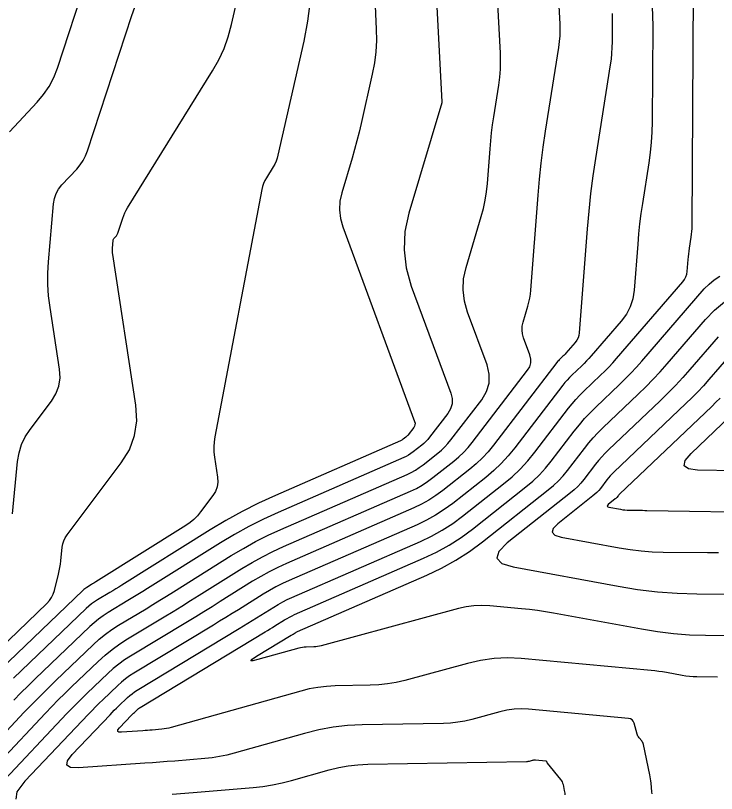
# Model space of a CAD drawing. Extents: x 1354696 to 1366163, y 660729 to 670380.
# Drawn here: x 1360846.1 to 1360905.9, y 664521.5 to 664587.9 of the extents above; entities that cross this region are included whole.
import ezdxf

# ---------------------------------------------------------------- set-up
doc = ezdxf.new("R2010")
doc.units = 0
doc.layers.add('R_Contours', color=7, linetype='Continuous')

msp = doc.modelspace()

# ---------------------------------------------------------------- linework, layer by layer
at = {"layer": 'R_Contours'}
for points in [[(1360845.53, 664577.954), (1360847.9, 664580.486), (1360848.452, 664581.143), (1360848.923, 664581.848), (1360849.314, 664582.6), (1360849.623, 664583.4), (1360854.575, 664598.562)], [(1360881.661, 664595.144), (1360882.421, 664580.517), (1360882.422, 664580.499), (1360882.423, 664580.48), (1360882.423, 664580.473), (1360882.422, 664580.465), (1360882.417, 664580.446), (1360882.414, 664580.435), (1360879.616, 664571.024), (1360879.278, 664569.459), (1360879.199, 664567.901), (1360879.378, 664566.352), (1360879.816, 664564.812), (1360883.188, 664555.665), (1360883.302, 664555.202), (1360883.296, 664554.758), (1360883.17, 664554.331), (1360882.924, 664553.923), (1360881.375, 664551.902), (1360881.226, 664551.72), (1360881.067, 664551.548), (1360880.898, 664551.387), (1360880.718, 664551.236), (1360879.977, 664550.651), (1360879.788, 664550.512), (1360879.592, 664550.385), (1360879.387, 664550.272), (1360879.175, 664550.171), (1360868.458, 664545.496), (1360867.195, 664544.918), (1360865.957, 664544.293), (1360864.743, 664543.623), (1360863.553, 664542.908), (1360857.321, 664539.003), (1360856.901, 664538.741), (1360856.481, 664538.482), (1360856.06, 664538.223), (1360855.638, 664537.967), (1360853.946, 664536.945), (1360853.531, 664536.679), (1360853.133, 664536.391), (1360852.752, 664536.081), (1360852.387, 664535.751), (1360847.737, 664531.298), (1360847.123, 664530.703), (1360846.516, 664530.1), (1360845.916, 664529.49)], [(1360842.173, 664531.452), (1360848.731, 664537.731), (1360848.953, 664537.974), (1360849.134, 664538.241), (1360849.275, 664538.531), (1360849.376, 664538.844), (1360849.721, 664540.228), (1360849.786, 664540.512), (1360849.841, 664540.797), (1360849.886, 664541.085), (1360849.92, 664541.374), (1360850.035, 664542.533), (1360850.083, 664542.816), (1360850.166, 664543.084), (1360850.287, 664543.338), (1360850.444, 664543.578), (1360855.069, 664549.716), (1360855.768, 664550.849), (1360856.208, 664552.047), (1360856.389, 664553.311), (1360856.311, 664554.64), (1360854.346, 664567.505), (1360854.33, 664567.637), (1360854.321, 664567.768), (1360854.321, 664567.9), (1360854.328, 664568.032), (1360854.386, 664568.7), (1360854.396, 664568.761), (1360854.415, 664568.817), (1360854.444, 664568.869), (1360854.482, 664568.917), (1360854.654, 664569.1), (1360854.694, 664569.148), (1360854.728, 664569.199), (1360854.756, 664569.254), (1360854.779, 664569.312), (1360855.199, 664570.598), (1360855.282, 664570.83), (1360855.379, 664571.055), (1360855.489, 664571.273), (1360855.612, 664571.486), (1360862.868, 664583.177), (1360863.396, 664584.111), (1360863.841, 664585.078), (1360864.203, 664586.08), (1360864.483, 664587.115), (1360865.438, 664591.325)], [(1360843.823, 664525.307), (1360846.767, 664528.413), (1360847.436, 664529.11), (1360848.113, 664529.798), (1360848.798, 664530.479), (1360849.491, 664531.151), (1360852.686, 664534.21), (1360853.192, 664534.669), (1360853.721, 664535.098), (1360854.273, 664535.497), (1360854.847, 664535.866), (1360857.191, 664537.282), (1360857.777, 664537.637), (1360858.361, 664537.995), (1360858.943, 664538.355), (1360859.524, 664538.718), (1360864.461, 664541.811), (1360865.488, 664542.429), (1360866.535, 664543.006), (1360867.604, 664543.545), (1360868.693, 664544.044), (1360879.458, 664548.74), (1360879.818, 664548.911), (1360880.166, 664549.104), (1360880.5, 664549.319), (1360880.821, 664549.556), (1360882.08, 664550.549), (1360882.385, 664550.805), (1360882.673, 664551.08), (1360882.944, 664551.371), (1360883.196, 664551.681), (1360885.828, 664555.115), (1360886.246, 664555.808), (1360886.46, 664556.533), (1360886.47, 664557.288), (1360886.276, 664558.075), (1360884.61, 664562.594), (1360884.344, 664563.533), (1360884.234, 664564.478), (1360884.283, 664565.427), (1360884.489, 664566.382), (1360885.785, 664570.741), (1360885.971, 664571.436), (1360886.121, 664572.139), (1360886.232, 664572.848), (1360886.306, 664573.564), (1360886.533, 664576.514), (1360886.592, 664577.197), (1360886.665, 664577.879), (1360886.751, 664578.559), (1360886.851, 664579.237), (1360887.279, 664581.948), (1360887.368, 664582.627), (1360887.422, 664583.308), (1360887.44, 664583.99), (1360887.422, 664584.674), (1360887.065, 664591.547)], [(1360876.623, 664591.404), (1360876.833, 664586.738), (1360876.844, 664585.768), (1360876.791, 664584.803), (1360876.673, 664583.845), (1360876.49, 664582.892), (1360875.537, 664578.69), (1360875.361, 664577.943), (1360875.173, 664577.199), (1360874.972, 664576.457), (1360874.759, 664575.719), (1360873.884, 664572.774), (1360873.725, 664572.04), (1360873.688, 664571.309), (1360873.772, 664570.583), (1360873.977, 664569.86), (1360880.1, 664553.255), (1360880.134, 664553.116), (1360880.132, 664552.982), (1360880.094, 664552.854), (1360880.02, 664552.731), (1360879.554, 664552.123), (1360879.509, 664552.068), (1360879.461, 664552.017), (1360879.41, 664551.968), (1360879.356, 664551.923), (1360879.133, 664551.747), (1360879.077, 664551.705), (1360879.017, 664551.667), (1360878.956, 664551.632), (1360878.892, 664551.602), (1360868.223, 664546.949), (1360866.787, 664546.29), (1360865.379, 664545.58), (1360863.997, 664544.818), (1360862.644, 664544.004), (1360855.117, 664539.288), (1360854.86, 664539.128), (1360854.602, 664538.968), (1360854.343, 664538.81), (1360854.084, 664538.652), (1360853.045, 664538.024), (1360852.79, 664537.861), (1360852.546, 664537.684), (1360852.311, 664537.494), (1360852.087, 664537.291), (1360845.882, 664531.349)], [(1360900.357, 664521.49), (1360900.335, 664521.67), (1360900.276, 664522.399), (1360900.259, 664522.581), (1360900.235, 664522.761), (1360900.206, 664522.941), (1360900.171, 664523.121), (1360899.621, 664525.695), (1360899.598, 664525.778), (1360899.566, 664525.857), (1360899.525, 664525.931), (1360899.474, 664526.001), (1360899.253, 664526.273), (1360899.201, 664526.342), (1360899.158, 664526.416), (1360899.122, 664526.494), (1360899.094, 664526.576), (1360898.825, 664527.515), (1360898.754, 664527.679), (1360898.65, 664527.8), (1360898.51, 664527.88), (1360898.336, 664527.919), (1360889.804, 664528.699), (1360889.19, 664528.727), (1360888.581, 664528.702), (1360887.977, 664528.621), (1360887.378, 664528.486), (1360884.991, 664527.836), (1360884.391, 664527.693), (1360883.786, 664527.587), (1360883.176, 664527.519), (1360882.56, 664527.489), (1360875.634, 664527.366), (1360874.385, 664527.304), (1360873.149, 664527.162), (1360871.924, 664526.941), (1360870.711, 664526.64), (1360864.699, 664524.946), (1360864.081, 664524.787), (1360863.456, 664524.659), (1360862.826, 664524.561), (1360862.191, 664524.494), (1360859.639, 664524.285), (1360859.001, 664524.234), (1360858.363, 664524.185), (1360857.724, 664524.137), (1360857.086, 664524.091), (1360851.427, 664523.694), (1360850.744, 664523.72), (1360850.426, 664523.918), (1360850.475, 664524.289), (1360850.889, 664524.833), (1360854.118, 664528.239), (1360854.298, 664528.426), (1360854.479, 664528.611), (1360854.664, 664528.794), (1360854.85, 664528.974), (1360855.599, 664529.692), (1360855.791, 664529.866), (1360855.991, 664530.028), (1360856.201, 664530.179), (1360856.418, 664530.319), (1360865.141, 664535.589), (1360865.512, 664535.815), (1360865.883, 664536.042), (1360866.253, 664536.271), (1360866.622, 664536.501), (1360868.097, 664537.425), (1360868.469, 664537.649), (1360868.849, 664537.859), (1360869.237, 664538.054), (1360869.632, 664538.235), (1360880.589, 664543.015), (1360881.543, 664543.467), (1360882.463, 664543.978), (1360883.347, 664544.548), (1360884.197, 664545.175), (1360887.693, 664547.933), (1360888.421, 664548.544), (1360889.106, 664549.197), (1360889.75, 664549.891), (1360890.351, 664550.627), (1360893.232, 664554.386), (1360893.538, 664554.77), (1360893.859, 664555.142), (1360894.194, 664555.5), (1360894.543, 664555.846), (1360895.969, 664557.202), (1360896.321, 664557.545), (1360896.665, 664557.897), (1360896.999, 664558.257), (1360897.326, 664558.625), (1360902.994, 664565.176), (1360903.139, 664565.372), (1360903.249, 664565.584), (1360903.322, 664565.811), (1360903.359, 664566.052), (1360903.436, 664567.061), (1360903.458, 664567.304), (1360903.483, 664567.546), (1360903.514, 664567.788), (1360903.55, 664568.029), (1360903.702, 664568.992), (1360903.735, 664569.233), (1360903.759, 664569.475), (1360903.775, 664569.718), (1360903.781, 664569.961), (1360903.895, 664589.926)], [(1360871.185, 664589.131), (1360870.972, 664587.406), (1360870.643, 664585.692), (1360868.438, 664575.969), (1360868.367, 664575.707), (1360868.275, 664575.453), (1360868.163, 664575.208), (1360868.029, 664574.972), (1360867.453, 664574.043), (1360867.32, 664573.807), (1360867.211, 664573.561), (1360867.125, 664573.306), (1360867.063, 664573.043), (1360863.056, 664551.94), (1360862.993, 664551.511), (1360862.967, 664551.081), (1360862.978, 664550.65), (1360863.025, 664550.219), (1360863.289, 664548.49), (1360863.314, 664548.069), (1360863.257, 664547.669), (1360863.118, 664547.29), (1360862.896, 664546.932), (1360861.847, 664545.539), (1360861.571, 664545.205), (1360861.268, 664544.901), (1360860.939, 664544.625), (1360860.583, 664544.379), (1360852.914, 664539.573), (1360852.818, 664539.514), (1360852.722, 664539.454), (1360852.626, 664539.396), (1360852.53, 664539.337), (1360852.144, 664539.104), (1360852.049, 664539.043), (1360851.958, 664538.977), (1360851.871, 664538.907), (1360851.788, 664538.831), (1360844.028, 664531.4)], [(1360844.675, 664524.224), (1360848.605, 664528.37), (1360849.151, 664528.939), (1360849.704, 664529.502), (1360850.264, 664530.057), (1360850.831, 664530.606), (1360853.11, 664532.789), (1360853.693, 664533.318), (1360854.303, 664533.812), (1360854.938, 664534.272), (1360855.6, 664534.697), (1360858.745, 664536.597), (1360859.494, 664537.051), (1360860.24, 664537.509), (1360860.985, 664537.969), (1360861.728, 664538.432), (1360865.37, 664540.715), (1360866.233, 664541.234), (1360867.114, 664541.719), (1360868.012, 664542.172), (1360868.927, 664542.592), (1360879.741, 664547.308), (1360880.25, 664547.55), (1360880.74, 664547.823), (1360881.212, 664548.126), (1360881.665, 664548.461), (1360883.441, 664549.862), (1360883.873, 664550.224), (1360884.279, 664550.611), (1360884.661, 664551.023), (1360885.017, 664551.46), (1360889.741, 664557.622), (1360889.925, 664557.928), (1360890.02, 664558.248), (1360890.024, 664558.581), (1360889.939, 664558.928), (1360889.401, 664560.388), (1360889.306, 664560.72), (1360889.268, 664561.054), (1360889.285, 664561.39), (1360889.357, 664561.728), (1360889.76, 664563.083), (1360889.852, 664563.423), (1360889.925, 664563.767), (1360889.98, 664564.115), (1360890.016, 664564.465), (1360890.636, 664572.556), (1360890.755, 664573.926), (1360890.901, 664575.292), (1360891.075, 664576.655), (1360891.275, 664578.015), (1360892.404, 664585.163), (1360892.469, 664585.664), (1360892.509, 664586.167), (1360892.522, 664586.67), (1360892.509, 664587.175), (1360892.404, 664589.198)], [(1360845.783, 664545.365), (1360846.23, 664549.849), (1360846.353, 664550.585), (1360846.571, 664551.284), (1360846.885, 664551.946), (1360847.294, 664552.57), (1360849.12, 664554.993), (1360849.505, 664555.617), (1360849.747, 664556.277), (1360849.847, 664556.972), (1360849.804, 664557.704), (1360848.996, 664562.99), (1360848.877, 664563.961), (1360848.816, 664564.935), (1360848.813, 664565.91), (1360848.868, 664566.887), (1360849.291, 664571.83), (1360849.366, 664572.278), (1360849.51, 664572.695), (1360849.723, 664573.081), (1360850.006, 664573.436), (1360851.277, 664574.793), (1360851.573, 664575.146), (1360851.826, 664575.523), (1360852.035, 664575.927), (1360852.201, 664576.356), (1360855.966, 664587.882), (1360856.226, 664588.605)], [(1360900.366, 664588.655), (1360900.416, 664587.007), (1360900.369, 664578.822), (1360900.348, 664577.945), (1360900.293, 664577.072), (1360900.206, 664576.201), (1360900.086, 664575.332), (1360899.538, 664571.865), (1360899.41, 664570.997), (1360899.3, 664570.127), (1360899.206, 664569.255), (1360899.13, 664568.381), (1360898.829, 664564.452), (1360898.718, 664563.726), (1360898.497, 664563.045), (1360898.169, 664562.409), (1360897.731, 664561.818), (1360895.164, 664558.851), (1360894.971, 664558.633), (1360894.772, 664558.42), (1360894.569, 664558.212), (1360894.36, 664558.008), (1360893.516, 664557.205), (1360893.309, 664557), (1360893.111, 664556.788), (1360892.921, 664556.568), (1360892.74, 664556.341), (1360888.659, 664551.017), (1360888.095, 664550.326), (1360887.491, 664549.674), (1360886.847, 664549.061), (1360886.164, 664548.488), (1360883.353, 664546.27), (1360882.635, 664545.741), (1360881.888, 664545.26), (1360881.112, 664544.828), (1360880.306, 664544.446), (1360869.397, 664539.687), (1360868.828, 664539.427), (1360868.271, 664539.146), (1360867.724, 664538.844), (1360867.188, 664538.522), (1360865.066, 664537.192), (1360864.535, 664536.861), (1360864.002, 664536.531), (1360863.468, 664536.204), (1360862.933, 664535.88), (1360856.146, 664531.778), (1360855.78, 664531.543), (1360855.428, 664531.289), (1360855.092, 664531.016), (1360854.77, 664530.724), (1360853.51, 664529.518), (1360853.197, 664529.215), (1360852.888, 664528.908), (1360852.582, 664528.597), (1360852.28, 664528.282), (1360846.855, 664522.56), (1360846.158, 664521.646), (1360846.077, 664521.022)], [(1360896.943, 664588.073), (1360896.958, 664587.587), (1360896.946, 664585.635), (1360896.934, 664585.148), (1360896.904, 664584.662), (1360896.856, 664584.178), (1360896.789, 664583.695), (1360895.527, 664575.701), (1360895.306, 664574.206), (1360895.116, 664572.708), (1360894.955, 664571.206), (1360894.824, 664569.7), (1360894.144, 664560.821), (1360894.109, 664560.595), (1360894.04, 664560.383), (1360893.938, 664560.185), (1360893.802, 664560.001), (1360893.002, 664559.077), (1360892.942, 664559.009), (1360892.88, 664558.943), (1360892.817, 664558.878), (1360892.752, 664558.815), (1360892.489, 664558.564), (1360892.425, 664558.501), (1360892.363, 664558.435), (1360892.304, 664558.366), (1360892.247, 664558.295), (1360886.838, 664551.238), (1360886.378, 664550.675), (1360885.885, 664550.143), (1360885.36, 664549.643), (1360884.803, 664549.175), (1360882.509, 664547.366), (1360881.924, 664546.933), (1360881.314, 664546.541), (1360880.681, 664546.189), (1360880.023, 664545.877), (1360869.162, 664541.14), (1360868.42, 664540.799), (1360867.692, 664540.433), (1360866.979, 664540.039), (1360866.279, 664539.618), (1360863.509, 664537.883), (1360862.816, 664537.45), (1360862.121, 664537.021), (1360861.424, 664536.594), (1360860.726, 664536.17), (1360855.873, 664533.238), (1360855.359, 664532.907), (1360854.865, 664532.551), (1360854.392, 664532.167), (1360853.94, 664531.757), (1360852.17, 664530.062), (1360851.731, 664529.636), (1360851.296, 664529.205), (1360850.867, 664528.768), (1360850.443, 664528.326), (1360844.689, 664522.257)], [(1360905.94, 664531.439), (1360904.17, 664531.459), (1360903.859, 664531.469), (1360903.549, 664531.492), (1360903.241, 664531.529), (1360902.934, 664531.579), (1360901.588, 664531.827), (1360901.261, 664531.883), (1360900.933, 664531.932), (1360900.605, 664531.974), (1360900.274, 664532.008), (1360889.196, 664533.02), (1360888.033, 664533.075), (1360886.879, 664533.026), (1360885.734, 664532.874), (1360884.598, 664532.618), (1360879.253, 664531.163), (1360878.528, 664530.989), (1360877.796, 664530.861), (1360877.058, 664530.779), (1360876.313, 664530.743), (1360873.321, 664530.69), (1360872.577, 664530.652), (1360871.839, 664530.568), (1360871.109, 664530.436), (1360870.385, 664530.257), (1360859.337, 664527.143), (1360859.14, 664527.092), (1360858.94, 664527.051), (1360858.739, 664527.02), (1360858.536, 664526.998), (1360857.72, 664526.932), (1360857.516, 664526.915), (1360857.312, 664526.899), (1360857.108, 664526.884), (1360856.904, 664526.87), (1360855.096, 664526.743), (1360854.877, 664526.751), (1360854.776, 664526.814), (1360854.791, 664526.933), (1360854.924, 664527.107), (1360855.956, 664528.195), (1360856.013, 664528.255), (1360856.071, 664528.314), (1360856.13, 664528.372), (1360856.19, 664528.43), (1360856.429, 664528.659), (1360856.49, 664528.715), (1360856.554, 664528.767), (1360856.621, 664528.815), (1360856.691, 664528.86), (1360867.348, 664535.299), (1360867.557, 664535.426), (1360867.765, 664535.553), (1360867.972, 664535.682), (1360868.179, 664535.811), (1360869.006, 664536.329), (1360869.215, 664536.454), (1360869.428, 664536.572), (1360869.645, 664536.681), (1360869.866, 664536.783), (1360880.872, 664541.583), (1360881.975, 664542.107), (1360883.037, 664542.697), (1360884.059, 664543.355), (1360885.041, 664544.08), (1360889.599, 664547.675), (1360890.188, 664548.17), (1360890.743, 664548.698), (1360891.264, 664549.26), (1360891.75, 664549.856), (1360893.725, 664552.432), (1360894.156, 664552.972), (1360894.607, 664553.495), (1360895.079, 664554), (1360895.571, 664554.486), (1360897.578, 664556.396), (1360898.073, 664556.879), (1360898.557, 664557.374), (1360899.028, 664557.88), (1360899.487, 664558.398), (1360904.817, 664564.558), (1360905.222, 664564.978), (1360905.667, 664565.344), (1360906.151, 664565.657)], [(1360912.782, 664534.905), (1360904.931, 664534.992), (1360903.554, 664535.036), (1360902.182, 664535.14), (1360900.815, 664535.302), (1360899.455, 664535.523), (1360891.935, 664536.911), (1360891.263, 664537.027), (1360890.588, 664537.128), (1360889.911, 664537.213), (1360889.231, 664537.283), (1360886.51, 664537.532), (1360885.833, 664537.564), (1360885.16, 664537.535), (1360884.493, 664537.446), (1360883.832, 664537.297), (1360872.135, 664534.113), (1360871.978, 664534.075), (1360871.819, 664534.048), (1360871.659, 664534.03), (1360871.498, 664534.022), (1360870.85, 664534.01), (1360870.688, 664534.002), (1360870.529, 664533.984), (1360870.37, 664533.956), (1360870.214, 664533.917), (1360866.731, 664532.935), (1360866.295, 664532.833), (1360866.129, 664532.847), (1360866.232, 664532.978), (1360866.605, 664533.226), (1360869.555, 664535.009), (1360869.601, 664535.037), (1360869.646, 664535.064), (1360869.691, 664535.092), (1360869.736, 664535.12), (1360869.915, 664535.232), (1360869.96, 664535.259), (1360870.006, 664535.285), (1360870.053, 664535.309), (1360870.101, 664535.331), (1360881.155, 664540.152), (1360882.406, 664540.746), (1360883.611, 664541.416), (1360884.771, 664542.162), (1360885.885, 664542.984), (1360891.505, 664547.417), (1360891.955, 664547.795), (1360892.379, 664548.199), (1360892.778, 664548.629), (1360893.15, 664549.085), (1360894.586, 664550.958), (1360894.953, 664551.419), (1360895.338, 664551.864), (1360895.74, 664552.294), (1360896.159, 664552.709), (1360899.186, 664555.59), (1360899.825, 664556.213), (1360900.449, 664556.851), (1360901.057, 664557.504), (1360901.649, 664558.172), (1360904.917, 664561.949), (1360905.694, 664562.753), (1360906.545, 664563.454)], [(1360905.997, 664560.473), (1360903.585, 664557.685), (1360902.974, 664556.996), (1360902.347, 664556.322), (1360901.704, 664555.664), (1360901.044, 664555.021), (1360896.632, 664550.822), (1360896.342, 664550.535), (1360896.064, 664550.238), (1360895.798, 664549.93), (1360895.543, 664549.611), (1360894.549, 664548.314), (1360894.292, 664547.998), (1360894.016, 664547.701), (1360893.722, 664547.421), (1360893.411, 664547.159), (1360888.009, 664542.899), (1360887.285, 664542.174), (1360887.128, 664541.591), (1360887.539, 664541.147), (1360888.517, 664540.844), (1360897.452, 664539.195), (1360899.127, 664538.923), (1360900.808, 664538.723), (1360902.496, 664538.596), (1360904.191, 664538.541), (1360913.763, 664538.436)], [(1360907.077, 664558.996), (1360905.211, 664556.84), (1360904.739, 664556.307), (1360904.254, 664555.786), (1360903.756, 664555.277), (1360903.246, 664554.779), (1360897.106, 664548.936), (1360896.945, 664548.777), (1360896.79, 664548.611), (1360896.642, 664548.44), (1360896.501, 664548.263), (1360895.949, 664547.542), (1360895.806, 664547.367), (1360895.653, 664547.202), (1360895.489, 664547.047), (1360895.316, 664546.901), (1360892.316, 664544.535), (1360891.914, 664544.132), (1360891.827, 664543.808), (1360892.055, 664543.562), (1360892.598, 664543.394), (1360897.561, 664542.478), (1360898.491, 664542.327), (1360899.425, 664542.216), (1360900.363, 664542.145), (1360901.304, 664542.114), (1360905.079, 664542.073), (1360906.022, 664542.062)], [(1360906.16, 664555.249), (1360905.808, 664554.889), (1360905.448, 664554.537), (1360897.579, 664547.05), (1360897.547, 664547.018), (1360897.516, 664546.985), (1360897.487, 664546.951), (1360897.458, 664546.915), (1360897.348, 664546.771), (1360897.32, 664546.736), (1360897.289, 664546.703), (1360897.256, 664546.672), (1360897.222, 664546.643), (1360896.623, 664546.171), (1360896.543, 664546.09), (1360896.525, 664546.026), (1360896.571, 664545.977), (1360896.679, 664545.943), (1360897.67, 664545.76), (1360897.856, 664545.73), (1360898.042, 664545.708), (1360898.229, 664545.694), (1360898.417, 664545.688), (1360899.171, 664545.679), (1360899.359, 664545.677), (1360899.548, 664545.675), (1360899.736, 664545.672), (1360899.925, 664545.669), (1360910.79, 664545.492)], [(1360910.78, 664548.995), (1360904.245, 664549.101), (1360903.453, 664549.203), (1360903.096, 664549.474), (1360903.175, 664549.915), (1360903.688, 664550.526), (1360907.649, 664554.296)], [(1360859.413, 664521.47), (1360860.486, 664521.553), (1360861.558, 664521.639), (1360866.325, 664522.029), (1360867.154, 664522.117), (1360867.976, 664522.245), (1360868.791, 664522.412), (1360869.599, 664522.619), (1360872.817, 664523.526), (1360873.625, 664523.726), (1360874.441, 664523.873), (1360875.265, 664523.968), (1360876.096, 664524.009), (1360889.655, 664524.251), (1360889.72, 664524.254), (1360889.783, 664524.261), (1360889.846, 664524.272), (1360889.909, 664524.287), (1360890.158, 664524.355), (1360890.22, 664524.369), (1360890.284, 664524.377), (1360890.347, 664524.38), (1360890.411, 664524.377), (1360891.301, 664524.295), (1360891.319, 664524.291), (1360891.334, 664524.283), (1360891.345, 664524.27), (1360891.352, 664524.253), (1360891.374, 664524.176), (1360891.381, 664524.158), (1360891.389, 664524.14), (1360891.399, 664524.123), (1360891.411, 664524.107), (1360892.553, 664522.706), (1360892.625, 664522.606), (1360892.684, 664522.5), (1360892.729, 664522.388), (1360892.762, 664522.269), (1360892.866, 664521.782), (1360892.89, 664521.66), (1360892.91, 664521.538), (1360892.926, 664521.414)]]:
    msp.add_lwpolyline(points, dxfattribs=at)

doc.saveas('drawing.dxf')
